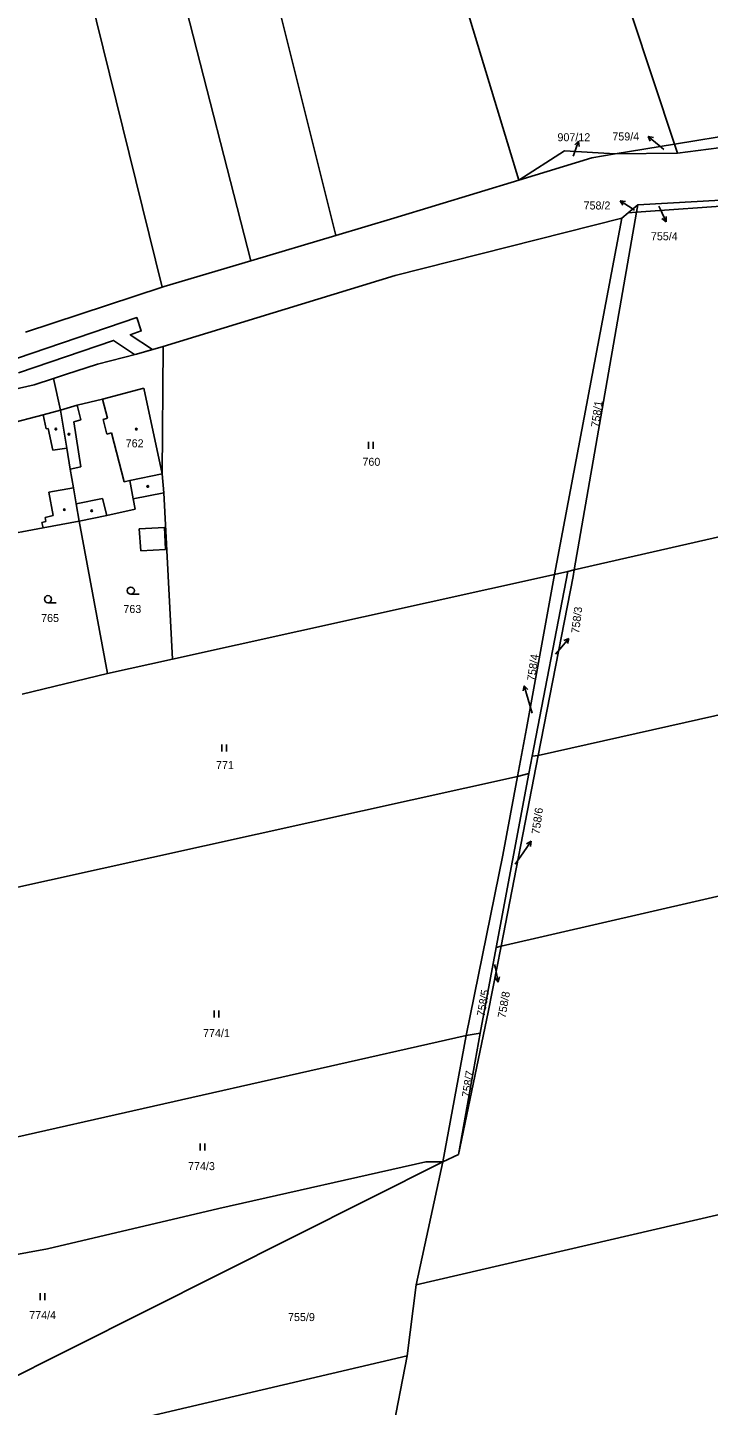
# Model space of a CAD drawing. Extents: x -757266 to -753360, y -1162585 to -1157740.
# Drawn here: x -756374.3 to -756229.8, y -1159563.7 to -1159271.1 of the extents above; entities that cross this region are included whole.
import ezdxf

# ---------------------------------------------------------------- set-up
doc = ezdxf.new("R2010")
doc.units = 0
for name, color, linetype in [('Hranice parcel', 7, 'Continuous'), ('Parcelní čísla', 7, 'Continuous'), ('Pop  PČ popisy', 7, 'Continuous'), ('Vnitřní kresba', 7, 'Continuous'), ('Věcná břemena k části', 7, 'Continuous'), ('Značky budov', 7, 'Continuous'), ('Značky kultur', 7, 'Continuous')]:
    doc.layers.add(name, color=color, linetype=linetype)

msp = doc.modelspace()

# ---------------------------------------------------------------- linework, layer by layer
at = {"layer": 'Hranice parcel'}
for p, q in [((-756308.9, -1159315.27), (-756352.5, -1159141.22)), ((-756326.93, -1159320.64), (-756370.56, -1159150.21)), ((-756214.8, -1159292.24), (-756237.05, -1159295.88)), ((-756200.95, -1159293.29), (-756236.42, -1159297.78)), ((-756237.05, -1159295.88), (-756249.62, -1159297.94)), ((-756236.42, -1159297.78), (-756249.62, -1159297.94)), ((-756236.42, -1159297.78), (-756237.05, -1159295.88)), ((-756245.07, -1159310.33), (-756196.3, -1159306.76)), ((-756244.79, -1159308.75), (-756246.86, -1159310.46)), ((-756244.79, -1159308.75), (-756245.07, -1159310.33)), ((-756262.5, -1159387.26), (-756248.19, -1159311.56)), ((-756258.3, -1159386.3), (-756245.07, -1159310.33)), ((-756246.86, -1159310.46), (-756248.19, -1159311.56)), ((-756245.07, -1159310.33), (-756246.86, -1159310.46)), ((-756308.9, -1159315.27), (-756326.93, -1159320.64)), ((-756345.76, -1159326.26), (-756374.82, -1159335.78)), ((-756258.3, -1159386.3), (-756110.44, -1159352.4)), ((-756345.42, -1159369.93), (-756343.57, -1159405.21)), ((-756363.36, -1159375.91), (-756357.41, -1159408.31)), ((-756343.57, -1159405.21), (-756262.5, -1159387.26)), ((-756259.7, -1159386.62), (-756267.25, -1159425.83)), ((-756262.5, -1159387.26), (-756259.7, -1159386.62)), ((-756259.7, -1159386.62), (-756258.3, -1159386.3)), ((-756357.41, -1159408.31), (-756343.57, -1159405.21)), ((-756375.52, -1159412.67), (-756357.41, -1159408.31)), ((-756265.96, -1159425.71), (-756273.85, -1159466.21)), ((-756267.96, -1159429.5), (-756267.25, -1159425.83)), ((-756267.25, -1159425.83), (-756265.96, -1159425.71)), ((-756274.89, -1159466.45), (-756267.96, -1159429.5)), ((-756270.37, -1159430.13), (-756267.96, -1159429.5)), ((-756406.36, -1159460.28), (-756270.37, -1159430.13)), ((-756278.3, -1159484.64), (-756274.89, -1159466.45)), ((-756274.89, -1159466.45), (-756273.85, -1159466.21)), ((-756396.46, -1159511.15), (-756281.23, -1159485.16)), ((-756281.23, -1159485.16), (-756286.23, -1159511.99)), ((-756282.89, -1159510.42), (-756278.3, -1159484.64)), ((-756281.23, -1159485.16), (-756278.3, -1159484.64)), ((-756291.83, -1159538.09), (-756140.52, -1159503.02)), ((-756282.89, -1159510.42), (-756286.23, -1159511.99)), ((-756286.23, -1159511.99), (-756386.69, -1159562.5)), ((-756286.23, -1159511.99), (-756291.83, -1159538.09)), ((-756293.81, -1159553.2), (-756291.83, -1159538.09)), ((-756383.94, -1159574.3), (-756293.81, -1159553.2)), ((-756305.5, -1159614.35), (-756293.81, -1159553.2))]:
    msp.add_line(p, q, dxfattribs=at)
for points in [[(-756237.05, -1159295.88), (-756282.77, -1159157.88), (-756308.19, -1159079.63)], [(-756270.05, -1159303.48), (-756306.39, -1159183.85), (-756331.42, -1159102.34)], [(-756387.7, -1159159.94), (-756365.31, -1159247.02), (-756345.76, -1159326.26)], [(-756270.05, -1159303.48), (-756260.39, -1159297.28), (-756249.62, -1159297.94)], [(-756249.62, -1159297.94), (-756254.6, -1159298.75), (-756270.05, -1159303.48)], [(-756270.05, -1159303.48), (-756296.61, -1159311.61), (-756308.9, -1159315.27)], [(-756196.3, -1159306.76), (-756203.29, -1159306.42), (-756244.79, -1159308.75)], [(-756248.19, -1159311.56), (-756296.34, -1159323.77), (-756345.54, -1159338.83)], [(-756326.93, -1159320.64), (-756345.34, -1159326.12), (-756345.76, -1159326.26)], [(-756345.54, -1159338.83), (-756351.21, -1159340.45), (-756359.47, -1159342.57), (-756366.28, -1159344.8), (-756368.86, -1159345.63)], [(-756345.54, -1159338.83), (-756345.79, -1159365.88), (-756345.42, -1159369.93)], [(-756368.86, -1159345.63), (-756372.95, -1159346.97), (-756380.11, -1159348.63), (-756388.01, -1159350.94), (-756388.34, -1159351.04)], [(-756368.86, -1159345.63), (-756367.39, -1159352.39), (-756366.02, -1159360.45), (-756365.28, -1159364.86), (-756364.6, -1159368.88), (-756364.03, -1159372.25), (-756363.36, -1159375.91)], [(-756363.36, -1159375.91), (-756357.55, -1159374.75), (-756351.53, -1159373.36), (-756351.93, -1159371.22), (-756345.42, -1159369.93)], [(-756382.43, -1159379.43), (-756381.89, -1159379.32), (-756375.55, -1159378.23), (-756371.04, -1159377.36), (-756363.36, -1159375.91)], [(-756270.37, -1159430.13), (-756268.47, -1159419.97), (-756262.5, -1159387.26)], [(-756258.3, -1159386.3), (-756258.54, -1159387.66), (-756265.96, -1159425.71)], [(-756265.96, -1159425.71), (-756200.7, -1159411.07), (-756118.76, -1159391.79)], [(-756281.23, -1159485.16), (-756273.49, -1159446.84), (-756270.37, -1159430.13)], [(-756273.85, -1159466.21), (-756137.72, -1159434.85), (-756126.6, -1159432.92)], [(-756273.85, -1159466.21), (-756276.58, -1159480.22), (-756282.89, -1159510.42)], [(-756392.16, -1159534.5), (-756370.1, -1159530.44), (-756333.72, -1159521.91), (-756289.83, -1159511.99), (-756286.23, -1159511.99)]]:
    msp.add_lwpolyline(points, dxfattribs=at)
at = {"layer": 'Pop  PČ popisy'}
for p, q in [((-756258.4, -1159298.07), (-756257.374, -1159295.25)), ((-756257.374, -1159295.25), (-756258.187, -1159296.02)), ((-756257.374, -1159295.25), (-756257.246, -1159296.362)), ((-756240.31, -1159296.14), (-756242.609, -1159294.211)), ((-756242.609, -1159294.211), (-756241.52, -1159294.471)), ((-756242.609, -1159294.211), (-756242.164, -1159295.238)), ((-756258.53, -1159298.45), (-756258.4, -1159298.07)), ((-756239.3, -1159296.98), (-756240.31, -1159296.14)), ((-756246.04, -1159309.52), (-756248.557, -1159307.886)), ((-756248.557, -1159307.886), (-756247.444, -1159308.011)), ((-756248.557, -1159307.886), (-756247.99, -1159308.851)), ((-756240.34, -1159309.07), (-756240.08, -1159309.62)), ((-756240.08, -1159309.62), (-756238.812, -1159312.34)), ((-756238.812, -1159312.34), (-756239.689, -1159311.644)), ((-756238.812, -1159312.34), (-756238.781, -1159311.221)), ((-756262.26, -1159404.17), (-756261.4, -1159403.13)), ((-756261.4, -1159403.13), (-756259.471, -1159400.831)), ((-756259.471, -1159400.831), (-756260.498, -1159401.276)), ((-756259.471, -1159400.831), (-756259.731, -1159401.92)), ((-756268.917, -1159410.885), (-756269.122, -1159411.986)), ((-756268.09, -1159413.77), (-756268.917, -1159410.885)), ((-756268.917, -1159410.885), (-756268.16, -1159411.71)), ((-756267.25, -1159416.73), (-756268.09, -1159413.77)), ((-756269.15, -1159446.35), (-756267.429, -1159443.892)), ((-756267.429, -1159443.892), (-756268.413, -1159444.425)), ((-756267.429, -1159443.892), (-756267.593, -1159444.999)), ((-756270.85, -1159448.79), (-756269.15, -1159446.35)), ((-756275.22, -1159470.07), (-756275.05, -1159470.87)), ((-756274.426, -1159473.805), (-756275.124, -1159472.93)), ((-756275.05, -1159470.87), (-756274.426, -1159473.805)), ((-756274.426, -1159473.805), (-756274.144, -1159472.722))]:
    msp.add_line(p, q, dxfattribs=at)
msp.add_lwpolyline([(-756245.5, -1159309.88), (-756245.87, -1159309.64), (-756246.04, -1159309.52)], dxfattribs=at)
at = {"layer": 'Vnitřní kresba'}
for p, q in [((-756349.65, -1159347.72), (-756358.43, -1159350.03)), ((-756345.79, -1159365.88), (-756349.65, -1159347.72)), ((-756363.81, -1159351.31), (-756358.43, -1159350.03)), ((-756358.43, -1159350.03), (-756357.37, -1159354.07)), ((-756371.04, -1159353.38), (-756378.64, -1159355.34)), ((-756367.39, -1159352.39), (-756371.04, -1159353.38)), ((-756371.04, -1159353.38), (-756370.42, -1159356.35)), ((-756363.81, -1159351.31), (-756367.39, -1159352.39)), ((-756363.02, -1159354.41), (-756363.81, -1159351.31)), ((-756370.42, -1159356.35), (-756369.94, -1159356.25)), ((-756369.94, -1159356.25), (-756368.98, -1159360.83)), ((-756364.56, -1159354.84), (-756363.02, -1159354.41)), ((-756363.04, -1159364.42), (-756364.56, -1159354.84)), ((-756357.37, -1159354.07), (-756358.31, -1159354.31)), ((-756358.31, -1159354.31), (-756357.49, -1159357.45)), ((-756357.49, -1159357.45), (-756356.55, -1159357.2)), ((-756356.55, -1159357.2), (-756353.85, -1159367.55)), ((-756368.98, -1159360.83), (-756366.02, -1159360.45)), ((-756365.28, -1159364.86), (-756363.04, -1159364.42)), ((-756353.85, -1159367.55), (-756352.67, -1159367.31)), ((-756352.67, -1159367.31), (-756345.79, -1159365.88)), ((-756351.93, -1159371.22), (-756352.67, -1159367.31)), ((-756364.6, -1159368.88), (-756369.83, -1159369.8)), ((-756369.83, -1159369.8), (-756368.9, -1159374.75)), ((-756358.41, -1159371.11), (-756364.03, -1159372.25)), ((-756357.55, -1159374.75), (-756358.41, -1159371.11)), ((-756370.44, -1159376.03), (-756371.29, -1159376.19)), ((-756371.29, -1159376.19), (-756371.04, -1159377.36)), ((-756368.9, -1159374.75), (-756370.62, -1159375.18)), ((-756370.62, -1159375.18), (-756370.44, -1159376.03)), ((-756350.63, -1159377.55), (-756345.31, -1159377.27)), ((-756350.33, -1159382.24), (-756350.63, -1159377.55)), ((-756345.31, -1159377.27), (-756345.06, -1159381.96)), ((-756345.06, -1159381.96), (-756350.33, -1159382.24))]:
    msp.add_line(p, q, dxfattribs=at)
at = {"layer": 'Věcná břemena k části'}
msp.add_lwpolyline([(-756376.29, -1159344.41), (-756356.12, -1159337.55), (-756351.64, -1159340.56), (-756351.21, -1159340.45), (-756347.84, -1159339.49), (-756352.55, -1159336.33), (-756350.21, -1159335.54), (-756351.17, -1159332.7), (-756392.53, -1159346.77)], dxfattribs=at)
at = {"layer": 'Značky budov'}
for centre in [(-756368.3468, -1159356.3892), (-756351.2468, -1159356.3892), (-756365.5768, -1159357.4692), (-756348.8368, -1159368.5592), (-756366.5368, -1159373.4892), (-756360.7568, -1159373.7292)]:
    msp.add_circle(centre, 0.175, dxfattribs=at)
at = {"layer": 'Značky kultur'}
for p, q in [((-756301.961, -1159360.58), (-756301.961, -1159359.08)), ((-756300.96, -1159360.58), (-756300.96, -1159359.08)), ((-756352.433, -1159391.44), (-756350.683, -1159391.44)), ((-756370.013, -1159393.25), (-756368.263, -1159393.25)), ((-756333.111, -1159424.86), (-756333.111, -1159423.36)), ((-756332.11, -1159424.86), (-756332.11, -1159423.36)), ((-756334.771, -1159481.36), (-756334.771, -1159479.86)), ((-756333.77, -1159481.36), (-756333.77, -1159479.86)), ((-756337.691, -1159509.6), (-756337.691, -1159508.1)), ((-756336.69, -1159509.6), (-756336.69, -1159508.1)), ((-756371.681, -1159541.39), (-756371.681, -1159539.89)), ((-756370.68, -1159541.39), (-756370.68, -1159539.89))]:
    msp.add_line(p, q, dxfattribs=at)
for centre in [(-756370.0129, -1159392.4998), (-756352.4329, -1159390.6898)]:
    msp.add_circle(centre, 0.75, dxfattribs=at)

# ---------------------------------------------------------------- texts
at = {"layer": 'Parcelní čísla'}
for s, p in [('907/12', (-756261.87, -1159295.25)), ('759/4', (-756250.217, -1159295.08)), ('758/2', (-756256.327, -1159309.74)), ('755/4', (-756242.037, -1159316.278)), ('762', (-756353.52, -1159360.25)), ('760', (-756303.27, -1159364.17)), ('763', (-756354.01, -1159395.43)), ('765', (-756371.47, -1159397.35)), ('771', (-756334.35, -1159428.58)), ('774/1', (-756337.1, -1159485.51)), ('774/3', (-756340.28, -1159513.75)), ('774/4', (-756373.99, -1159545.38)), ('755/9', (-756319.06, -1159545.81))]:
    msp.add_text(s, height=1.7, dxfattribs=at).set_placement(p)
for s, rotation, p in [('758/1', 82, (-756253.078, -1159356.098)), ('758/3', 83, (-756257.286, -1159399.863)), ('758/4', 82, (-756266.648, -1159409.938)), ('758/6', 82, (-756265.708, -1159442.528)), ('758/5', 80, (-756277.342, -1159481.207)), ('758/8', 80, (-756272.92, -1159481.571)), ('758/7', 81, (-756280.5, -1159498.402))]:
    msp.add_text(s, height=1.7, rotation=rotation, dxfattribs=at).set_placement(p)

doc.saveas('drawing.dxf')
